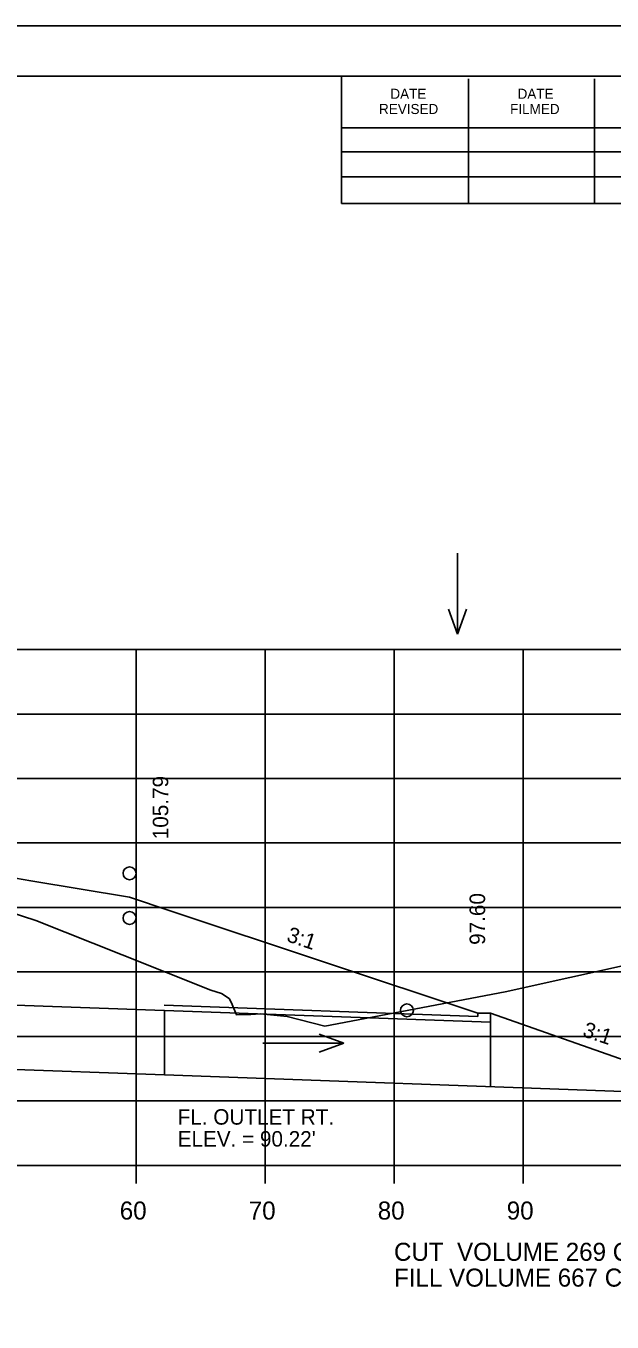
# Model space of a CAD drawing. Extents: x 1175611 to 1176402, y -433344 to -416213.
# Drawn here: x 1175832.4 to 1175877.9, y -430884 to -430783.5 of the extents above; entities that cross this region are included whole.
import ezdxf

# ---------------------------------------------------------------- set-up
doc = ezdxf.new("R2010")
doc.units = 0
for name, color, linetype in [('Default', 7, 'Continuous'), ('R_Axis', 7, 'Continuous'), ('R_Axis Annot', 7, 'Continuous'), ('R_Border', 7, 'Continuous'), ('R_Exist Surface', 7, 'Continuous'), ('R_Fin Surface', 7, 'Continuous'), ('R_Grid', 7, 'Continuous'), ('R_No Plot', 7, 'Continuous'), ('R_Water', 7, 'Continuous'), ('R_Water Annot', 7, 'Continuous'), ('R_Xsect Elev', 7, 'Continuous'), ('R_Xsect Slope', 7, 'Continuous')]:
    doc.layers.add(name, color=color, linetype=linetype)

msp = doc.modelspace()

# ---------------------------------------------------------------- linework, layer by layer
at = {"layer": 'R_Axis'}
for p, q in [((1175640.97, -430871.83), (1175920.97, -430871.83)), ((1175840.97, -430873.23), (1175840.97, -430871.83)), ((1175850.97, -430873.23), (1175850.97, -430871.83)), ((1175860.97, -430873.23), (1175860.97, -430871.83)), ((1175870.97, -430873.23), (1175870.97, -430871.83))]:
    msp.add_line(p, q, dxfattribs=at)
at = {"layer": 'R_Border'}
for p, q in [((1175622.97, -430787.37), (1175939.15, -430787.37)), ((1175856.89, -430797.25), (1175856.89, -430787.37)), ((1175866.75, -430797.25), (1175866.75, -430787.57)), ((1175876.51, -430797.25), (1175876.51, -430787.57)), ((1175856.89, -430791.39), (1175896.05, -430791.39)), ((1175856.89, -430793.25), (1175896.05, -430793.25)), ((1175856.89, -430797.25), (1175856.89, -430795.19)), ((1175856.89, -430795.19), (1175896.05, -430795.19)), ((1175939.15, -430797.25), (1175856.89, -430797.25))]:
    msp.add_line(p, q, dxfattribs=at)
at = {"layer": 'R_Exist Surface'}
msp.add_lwpolyline([(1175826.11, -430850.54), (1175833.2, -430852.83), (1175839.89, -430855.5), (1175846.78, -430858.24), (1175847.59, -430858.51), (1175848.2, -430858.89), (1175848.34, -430859.17), (1175848.76, -430860.15), (1175849.88, -430860.14), (1175850.63, -430860.09), (1175852.68, -430860.28), (1175855.6, -430861.03), (1175869.6, -430858.36), (1175884.85, -430854.98), (1175900.42, -430854.64), (1175920.97, -430854.04)], dxfattribs=at)
at = {"layer": 'R_Fin Surface'}
msp.add_lwpolyline([(1175831.62, -430849.56), (1175832.81, -430849.76), (1175840.47, -430851.03), (1175843.61, -430852.08), (1175867.46, -430860.03), (1175868.46, -430860.03), (1175886.55, -430866.39), (1175901.1, -430854.83)], dxfattribs=at)
msp.add_lwpolyline([(1175831.62, -430849.56), (1175832.81, -430849.76), (1175840.47, -430851.03), (1175843.61, -430852.08), (1175867.46, -430860.03), (1175868.46, -430860.03), (1175886.55, -430866.39), (1175901.1, -430854.83)], dxfattribs=at)
at = {"layer": 'R_Grid'}
for p, q in [((1175640.97, -430831.83), (1175920.97, -430831.83)), ((1175840.97, -430871.83), (1175840.97, -430831.83)), ((1175850.97, -430871.83), (1175850.97, -430831.83)), ((1175860.97, -430871.83), (1175860.97, -430831.83)), ((1175870.97, -430871.83), (1175870.97, -430831.83)), ((1175640.97, -430836.83), (1175920.97, -430836.83)), ((1175640.97, -430841.83), (1175920.97, -430841.83)), ((1175640.97, -430846.83), (1175920.97, -430846.83)), ((1175640.97, -430851.83), (1175920.97, -430851.83)), ((1175640.97, -430856.83), (1175920.97, -430856.83)), ((1175843.18, -430864.82), (1175843.18, -430859.82)), ((1175640.97, -430861.83), (1175920.97, -430861.83)), ((1175640.97, -430866.83), (1175920.97, -430866.83)), ((1175640.97, -430871.83), (1175920.97, -430871.83))]:
    msp.add_line(p, q, dxfattribs=at)
at = {"layer": 'R_No Plot'}
msp.add_line((1175610.57, -430783.48), (1175943.91, -430783.48), dxfattribs=at)
msp.add_lwpolyline([(1175610.57, -430783.48), (1175943.91, -430783.48), (1175943.91, -430996.82), (1175610.57, -430996.82)], close=True, dxfattribs=at)
for centre in [(1175840.47, -430849.18), (1175840.47, -430852.65), (1175861.97, -430859.81), (1175861.97, -430859.81)]:
    msp.add_circle(centre, 0.5, dxfattribs=at)
at = {"layer": 'R_Water'}
for p, q in [((1175766.02, -430857.03), (1175843.15, -430859.82)), ((1175867.46, -430860.28), (1175843.16, -430859.4)), ((1175868.46, -430860.73), (1175843.18, -430859.82)), ((1175867.46, -430860.28), (1175867.46, -430860.03)), ((1175867.46, -430860.03), (1175868.46, -430860.03)), ((1175868.46, -430860.03), (1175868.46, -430865.74)), ((1175766.05, -430862.03), (1175843.18, -430864.82)), ((1175886.55, -430866.39), (1175843.18, -430864.82))]:
    msp.add_line(p, q, dxfattribs=at)
at = {"layer": 'R_Water Annot'}
for p, q in [((1175865.89, -430824.35), (1175865.89, -430830.63)), ((1175865.89, -430830.63), (1175865.19, -430828.71)), ((1175865.89, -430830.63), (1175866.59, -430828.71)), ((1175850.8, -430862.35), (1175857.09, -430862.35)), ((1175857.09, -430862.35), (1175855.16, -430861.65)), ((1175857.09, -430862.35), (1175855.16, -430863.05))]:
    msp.add_line(p, q, dxfattribs=at)

# ---------------------------------------------------------------- texts
at = {"layer": 'Default'}
for s, p in [('CUT  VOLUME 269 CU.YD.', (1175860.97, -430879.23)), ('FILL VOLUME 667 CU.YD.', (1175860.97, -430881.23))]:
    msp.add_text(s, height=1.4, dxfattribs=at).set_placement(p)
at = {"layer": 'R_Axis Annot'}
for s, p in [('60', (1175839.71, -430876.03)), ('70', (1175849.71, -430876.03)), ('80', (1175859.71, -430876.03)), ('90', (1175869.71, -430876.03))]:
    msp.add_text(s, height=1.4, dxfattribs=at).set_placement(p)
at = {"layer": 'R_Border'}
for s, p in [('DATE', (1175860.69, -430789.13)), ('DATE', (1175870.55, -430789.13)), ('REVISED', (1175859.81, -430790.31)), ('FILMED', (1175869.97, -430790.31))]:
    msp.add_text(s, height=0.782, rotation=360, dxfattribs=at).set_placement(p)
at = {"layer": 'R_Water Annot'}
for s, p in [('FL. OUTLET RT.', (1175844.2, -430868.67)), ("ELEV. = 90.22'", (1175844.2, -430870.37))]:
    msp.add_text(s, height=1.2, dxfattribs=at).set_placement(p)
at = {"layer": 'R_Xsect Elev'}
for s, p in [('105.79', (1175843.47, -430846.54)), ('97.60', (1175868.03, -430854.73))]:
    msp.add_text(s, height=1.2, rotation=90, dxfattribs=at).set_placement(p)
at = {"layer": 'R_Xsect Slope'}
for p in [(1175852.57, -430854.43), (1175875.52, -430861.8)]:
    msp.add_text('3:1', height=1.2, rotation=341.5651, dxfattribs=at).set_placement(p)

doc.saveas('drawing.dxf')
